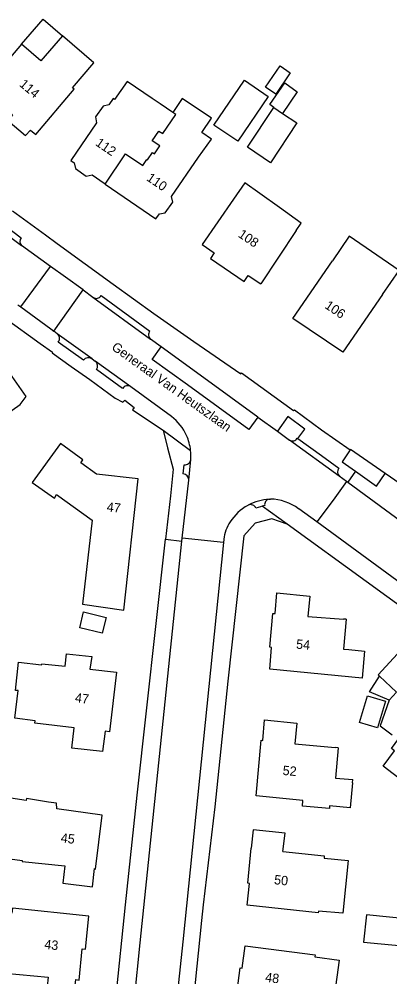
# Model space of a CAD drawing. Extents: x 194485 to 197793, y 468269 to 470822.
# Drawn here: x 194649.8 to 194697.5, y 470490.8 to 470613.7 of the extents above; entities that cross this region are included whole.
import ezdxf

# ---------------------------------------------------------------- set-up
doc = ezdxf.new("R2010")
doc.units = 0
for name, color, linetype in [('BGT grensvlak gebouwinstallatie plus 1', 7, 'Continuous'), ('BGT grensvlak onbegroeid terreindeel', 7, 'Continuous'), ('BGT grensvlak overig bouwwerk uitbreiding populatie', 7, 'Continuous'), ('BGT grensvlak pand op maaiveld', 7, 'Continuous'), ('BGT grensvlak pand op maaiveld LR', 7, 'Continuous'), ('BGT grensvlak wegdeel', 7, 'Continuous'), ('BGT tekst huisnummerreeks', 7, 'Continuous'), ('BGT tekst openbare ruimte label weg', 7, 'Continuous')]:
    doc.layers.add(name, color=color, linetype=linetype)

msp = doc.modelspace()

# ---------------------------------------------------------------- linework, layer by layer
at = {"layer": 'BGT grensvlak gebouwinstallatie plus 1'}
for p, q in [((194650.12, 470610.5), (194652.9, 470613.72)), ((194652.9, 470613.72), (194655.38, 470611.57)), ((194681.5, 470605), (194683.38, 470607.73)), ((194684.68, 470606.84), (194682.8, 470604.11)), ((194683.38, 470607.73), (194684.68, 470606.84)), ((194682.04, 470602.76), (194683.96, 470605.55)), ((194683.96, 470605.55), (194685.57, 470604.41)), ((194682.8, 470604.11), (194681.5, 470605)), ((194685.57, 470604.41), (194683.69, 470601.62)), ((194682.56, 470602.4), (194682.04, 470602.76)), ((194694.87, 470527.34), (194696.15, 470529.38)), ((194693.58, 470523.43), (194694.6, 470526.85)), ((194694.6, 470526.85), (194696.93, 470526.16)), ((194697.41, 470526.27), (194694.87, 470527.34)), ((194696.93, 470526.16), (194695.91, 470522.74)), ((194695.91, 470522.74), (194693.58, 470523.43))]:
    msp.add_line(p, q, dxfattribs=at)
at = {"layer": 'BGT grensvlak onbegroeid terreindeel'}
for p, q in [((194692.43, 470558.48), (194692.37, 470558.41)), ((194696.89, 470555.4), (194692.43, 470558.48))]:
    msp.add_line(p, q, dxfattribs=at)
at = {"layer": 'BGT grensvlak overig bouwwerk uitbreiding populatie'}
for p, q in [((194657.61, 470535.59), (194658.1, 470537.61)), ((194658.1, 470537.61), (194660.99, 470536.91)), ((194660.99, 470536.91), (194660.5, 470534.9)), ((194660.5, 470534.9), (194657.61, 470535.59))]:
    msp.add_line(p, q, dxfattribs=at)
at = {"layer": 'BGT grensvlak pand op maaiveld'}
for p, q in [((194667.94, 470602.85), (194666.92, 470603.54)), ((194669.56, 470601.74), (194667.94, 470602.85)), ((194682.56, 470602.4), (194683.69, 470601.62)), ((194685.43, 470586.59), (194680.89, 470579.73)), ((194691.86, 470536.67), (194691.5, 470536.7)), ((194698.32, 470527.31), (194696.15, 470529.38)), ((194698.32, 470527.31), (194697.41, 470526.27)), ((194697.41, 470526.27), (194696.23, 470523)), ((194696.23, 470523), (194697.79, 470521.85)), ((194690.82, 470520.18), (194690.44, 470520.21)), ((194692.68, 470515.68), (194692.72, 470516.08)), ((194650.78, 470513.65), (194650.74, 470513.41)), ((194653.6, 470513.2), (194650.78, 470513.65))]:
    msp.add_line(p, q, dxfattribs=at)
for points in [[(194650.12, 470610.5), (194645.15, 470604.67), (194648.99, 470601.42), (194648.38, 470600.7), (194650.65, 470598.79)], [(194655.38, 470611.57), (194652.6, 470608.38), (194650.12, 470610.5)], [(194650.65, 470598.79), (194651.29, 470599.49), (194651.96, 470598.91), (194656.9, 470604.75), (194656.7, 470604.92), (194659.42, 470608.13), (194655.38, 470611.57)], [(194666.92, 470603.54), (194663.72, 470605.73), (194662.06, 470603.42), (194661.9, 470603.52), (194661.34, 470602.71), (194660.61, 470602.54), (194659.64, 470601.16), (194659.78, 470600.42), (194656.48, 470595.58), (194656.91, 470595.28), (194657.05, 470594.54), (194658.45, 470593.58), (194659.19, 470593.72), (194660.74, 470592.65), (194660.88, 470592.55)], [(194677.95, 470598.07), (194674.87, 470600.13), (194678.8, 470605.89), (194681.85, 470603.8), (194677.95, 470598.07)], [(194673.3, 470599.17), (194674.54, 470601), (194670.79, 470603.55), (194669.56, 470601.74)], [(194682.13, 470595.29), (194679.16, 470597.29), (194682.56, 470602.4)], [(194683.69, 470601.62), (194685.5, 470600.39), (194682.13, 470595.29)], [(194660.88, 470592.55), (194667.4, 470588.08), (194667.86, 470588.74), (194668.6, 470588.85), (194669.56, 470590.23), (194669.42, 470590.97), (194672.9, 470596.02), (194674.54, 470598.32), (194673.3, 470599.17)], [(194683.3, 470589.54), (194680.78, 470591.33), (194678.84, 470592.7), (194677.37, 470590.61)], [(194677.37, 470590.61), (194673.33, 470584.8), (194674.88, 470583.74), (194674.42, 470583.01), (194678.74, 470580.04), (194679.28, 470580.82), (194680.89, 470579.73)], [(194685.43, 470586.59), (194686.08, 470587.51), (194683.3, 470589.54)], [(194696.55, 470578.35), (194698.67, 470581.46), (194692.26, 470585.84), (194690.12, 470582.7)], [(194696.55, 470578.35), (194691.43, 470570.96), (194685.02, 470575.3), (194690.12, 470582.7)], [(194647.6, 470562.59), (194649.97, 470564.23), (194650.71, 470565.27), (194648.01, 470569.13), (194646.62, 470568.2), (194644.8, 470570.8), (194642.8, 470569.45)], [(194657.96, 470538.61), (194663.27, 470537.86), (194665.14, 470554.69), (194659.78, 470555.31), (194657.74, 470556.77), (194657.99, 470557.13), (194655.12, 470559.23), (194651.51, 470554.22), (194654.36, 470552.22), (194654.61, 470552.67), (194659.22, 470549.39), (194657.96, 470538.61)], [(194692.21, 470532.77), (194694.22, 470532.57), (194693.9, 470529.1), (194682.03, 470530.26), (194682.28, 470533.04), (194682.07, 470533.07), (194682.42, 470537.42), (194682.74, 470537.4), (194682.94, 470540.08), (194687.18, 470539.64), (194686.94, 470537.02), (194691.5, 470536.7)], [(194691.86, 470536.67), (194691.53, 470532.83), (194692.21, 470532.77)], [(194656.59, 470520.11), (194656.9, 470522.74), (194651.82, 470523.35), (194651.87, 470523.65), (194649.28, 470523.98), (194649.68, 470527.52), (194649.34, 470527.54), (194649.76, 470531.18), (194652.7, 470530.82), (194652.73, 470530.96), (194655.72, 470530.64), (194655.92, 470532.25), (194659.17, 470531.9), (194658.89, 470530.27), (194662.34, 470529.86), (194661.42, 470522.23), (194660.87, 470522.29), (194660.54, 470519.7), (194656.59, 470520.11)], [(194696.15, 470529.38), (194695.98, 470529.55), (194698.95, 470532.74), (194701.28, 470530.51)], [(194692.68, 470515.68), (194692.37, 470512.48), (194689.72, 470512.7), (194689.72, 470512.37), (194686.27, 470512.69), (194686.3, 470513.41), (194680.3, 470513.99), (194680.93, 470521.13), (194681.14, 470521.12), (194681.35, 470523.75), (194685.5, 470523.35), (194685.28, 470520.68), (194690.44, 470520.21)], [(194707.85, 470518.54), (194704.96, 470514.61), (194700.63, 470517.91), (194699.17, 470515.86), (194696.64, 470517.79), (194698.06, 470519.79), (194697.68, 470520.07), (194698.62, 470521.36)], [(194690.82, 470520.18), (194690.49, 470516.28), (194692.72, 470516.08)], [(194650.74, 470513.41), (194648.2, 470513.77), (194647.3, 470506.08), (194650.22, 470505.71), (194650.21, 470505.57), (194655.7, 470505.01), (194655.44, 470502.77), (194659.24, 470502.3), (194659.49, 470504.65), (194659.65, 470504.6), (194660.48, 470511.53), (194654.67, 470512.31), (194654.62, 470513.04), (194653.6, 470513.2)], [(194683.74, 470506.86), (194684, 470509.2), (194679.92, 470509.65), (194679.66, 470507.3)], [(194683.74, 470506.86), (194689.05, 470506.28), (194689.05, 470506.01), (194692.13, 470505.7), (194691.45, 470498.94), (194688.29, 470499.21), (194688.25, 470498.99), (194679.12, 470499.95), (194679.43, 470502.76), (194679.22, 470502.77), (194679.66, 470507.3)], [(194656.83, 470487.95), (194657.09, 470490.4), (194657.54, 470490.35), (194657.94, 470494.37), (194658.34, 470494.32), (194658.79, 470498.56), (194648.98, 470499.59), (194648.89, 470498.95), (194646.36, 470499.27), (194646.03, 470495.9), (194645.87, 470495.92), (194645.42, 470491.71), (194648.03, 470491.4), (194648.03, 470491.24), (194653.54, 470490.72), (194653.3, 470488.3), (194656.83, 470487.95)], [(194700.01, 470494.67), (194700.41, 470498.1), (194694.46, 470498.73), (194694.07, 470495.23), (194700.01, 470494.67)], [(194690.06, 470486.37), (194687.01, 470486.73), (194686.97, 470486.42), (194682.07, 470487.06), (194681.71, 470484.44), (194677.51, 470484.95), (194677.86, 470487.62), (194677.68, 470487.62), (194678.23, 470491.9), (194678.51, 470491.88), (194678.9, 470494.73), (194687.89, 470493.59), (194687.84, 470493.33), (194690.97, 470492.9), (194690.06, 470486.37)]]:
    msp.add_lwpolyline(points, dxfattribs=at)
at = {"layer": 'BGT grensvlak pand op maaiveld LR'}
msp.add_lwpolyline([(194660.88, 470592.55), (194663.51, 470596.42), (194665.71, 470594.93), (194666.25, 470595.72), (194666.34, 470595.67), (194666.98, 470596.61), (194667.23, 470596.44), (194667.9, 470597.44), (194666.94, 470598.09), (194667.8, 470599.36), (194668.28, 470599.03), (194669.95, 470601.47), (194669.56, 470601.74)], dxfattribs=at)
at = {"layer": 'BGT grensvlak wegdeel'}
for p, q in [((194646.83, 470588.12), (194650.08, 470585.64)), ((194653.84, 470581.96), (194650.13, 470584.68)), ((194650.03, 470576.78), (194653.84, 470581.96)), ((194654.3, 470573.67), (194658.04, 470578.95)), ((194658.04, 470578.95), (194659.31, 470578.01)), ((194659.31, 470578.01), (194666.72, 470572.62)), ((194660.36, 470578.23), (194666.64, 470573.68)), ((194649.65, 470577.03), (194650.03, 470576.78)), ((194654.72, 470573.34), (194654.3, 470573.67)), ((194659.19, 470570.1), (194654.72, 470573.34)), ((194668.08, 470571.64), (194666.72, 470572.62)), ((194658.09, 470569.92), (194654.85, 470572.27)), ((194659.19, 470570.1), (194659.61, 470569.81)), ((194664.16, 470566.51), (194659.61, 470569.81)), ((194663.13, 470566.3), (194659.76, 470568.74)), ((194669.4, 470562.69), (194664.16, 470566.51)), ((194680.52, 470562.64), (194683.03, 470560.81)), ((194668.34, 470560.93), (194671.86, 470558.36)), ((194683.03, 470560.81), (194684.58, 470559.68)), ((194690.98, 470555.05), (194684.58, 470559.68)), ((194685.57, 470559.92), (194685.66, 470559.86)), ((194670.92, 470555.35), (194671.04, 470556.51)), ((194671.62, 470554.52), (194671.89, 470557.17)), ((194671.89, 470557.17), (194671.89, 470557.21)), ((194693.05, 470555.67), (194692.06, 470554.27)), ((194693.05, 470555.67), (194695.75, 470553.75)), ((194695.75, 470553.75), (194696.89, 470555.4)), ((194698.81, 470554.05), (194696.89, 470555.4)), ((194670.77, 470547.07), (194671.62, 470554.52)), ((194691.91, 470554.37), (194690.98, 470555.05)), ((194692.06, 470554.27), (194691.91, 470554.37)), ((194692.06, 470554.27), (194702.44, 470546.68)), ((194681.98, 470552.08), (194682.12, 470552.09)), ((194679.21, 470551.29), (194679.28, 470551.32)), ((194681.39, 470551.26), (194681.08, 470551.18)), ((194684.26, 470548.86), (194681.08, 470551.18)), ((194688.11, 470549.19), (194685.76, 470550.85)), ((194684.26, 470548.86), (194682.3, 470549.55)), ((194701.05, 470539.69), (194688.11, 470549.19)), ((194664.99, 470514.08), (194668.65, 470546.94)), ((194665.39, 470495.13), (194670.72, 470546.68)), ((194668.65, 470546.94), (194670.72, 470546.68)), ((194670.72, 470546.68), (194670.77, 470547.07)), ((194676.1, 470546.54), (194670.77, 470547.07)), ((194676.15, 470546.93), (194676.1, 470546.54)), ((194663.5, 470500), (194664.99, 470514.08)), ((194661.89, 470484.24), (194663.5, 470500)), ((194673.25, 470497.98), (194671.75, 470483.05)), ((194662.74, 470469.65), (194665.39, 470495.13))]:
    msp.add_line(p, q, dxfattribs=at)
for points in [[(194648.98, 470589.13), (194653.2, 470586.05), (194654.72, 470584.93), (194661.93, 470579.68), (194667.15, 470575.92), (194672.27, 470572.35), (194678.31, 470568.2), (194678.4, 470568.3), (194685.1, 470563.47), (194685.2, 470563.57), (194688.71, 470561.01), (194692.37, 470558.41)], [(194645.82, 470587.93), (194648.05, 470586.2), (194650.13, 470584.68)], [(194658.04, 470578.95), (194655.78, 470580.6), (194653.84, 470581.96)], [(194650.03, 470576.78), (194653.9, 470573.98), (194654.3, 470573.67)], [(194648.03, 470575.35), (194652.52, 470572.08), (194654.1, 470570.95), (194654.05, 470570.87), (194656.5, 470569.14), (194658.89, 470567.46), (194662.15, 470565.08), (194663.15, 470564.53), (194663.39, 470564.79), (194664.61, 470563.88), (194664.41, 470563.56), (194668.34, 470560.93)], [(194680.52, 470562.64), (194679.34, 470561.04), (194671.47, 470566.76), (194666.92, 470570.04), (194668.08, 470571.64)], [(194680.52, 470562.64), (194673.56, 470567.69), (194668.08, 470571.64)], [(194685.66, 470559.86), (194686.56, 470561.09), (194684.36, 470562.69), (194683.03, 470560.81)], [(194668.34, 470560.93), (194668.88, 470558.67), (194669.61, 470555.93), (194669.27, 470552.53), (194668.65, 470546.94)], [(194685.66, 470559.86), (194688.71, 470557.68), (194690.91, 470556.08)], [(194692.37, 470558.41), (194691.34, 470556.88), (194693.05, 470555.67)], [(194691.91, 470554.37), (194690.19, 470551.95), (194688.11, 470549.19)], [(194681.08, 470551.18), (194680.83, 470551.11), (194680.26, 470550.94)], [(194682.3, 470549.55), (194680.15, 470549.01), (194678.72, 470547.39), (194676.64, 470528.71), (194675, 470512.6), (194673.46, 470500), (194673.25, 470497.98)], [(194726.86, 470506.91), (194725.93, 470510.68), (194724.61, 470514.49), (194722.37, 470518.68), (194720.58, 470520.94), (194717.89, 470524.06), (194715.61, 470526.08), (194704.61, 470534.16), (194684.26, 470548.86)], [(194676.1, 470546.54), (194670.88, 470495.24), (194668.02, 470468.75)]]:
    msp.add_lwpolyline(points, dxfattribs=at)
for centre, radius, start, end in [((194650.59, 470585.19), 0.684, 138.2213, 228.066), ((194659.74, 470578.59), 0.72, 234.0333, 329.3673), ((194667.2, 470573.19), 0.744, 138.8948, 230.2659), ((194654.26, 470572.74), 0.76, 321.707, 52.0419), ((194658.73, 470569.46), 0.789, 55.0586, 144.2742), ((194659.15, 470569.2), 0.761, 323.0764, 53.0633), ((194663.75, 470565.92), 0.726, 55.3229, 147.9821), ((194665.67, 470557.7), 6.23, 24.2566, 53.2523), ((194665.25, 470557.6), 6.66, 6.549, 23.5056), ((194684.97, 470560.25), 0.687, 236.0367, 331.7903), ((194665.21, 470557.61), 6.69, 356.5408, 6.4375), ((194671.14, 470557.26), 0.759, 262.4684, 353.1605), ((194670.83, 470554.56), 0.792, 356.7177, 83.6871), ((194691.47, 470555.6), 0.732, 138.873, 228.7773), ((194682.49, 470545.06), 7.05, 94.2307, 117.1829), ((194682.09, 470551.39), 0.706, 99.4328, 189.9564), ((194682.05, 470545.97), 6.13, 52.7994, 89.398), ((194682.22, 470545.84), 6.23, 118.9196, 147.7923), ((194679.58, 470550.65), 0.739, 23.2332, 114.5128), ((194680.81, 470546.52), 4.68, 145.6534, 174.8822)]:
    msp.add_arc(centre, radius, start, end, dxfattribs=at)

# ---------------------------------------------------------------- texts
at = {"layer": 'BGT tekst huisnummerreeks'}
for s, rotation, p in [('114', 319.8, (194649.76, 470605.22)), ('112', 325.5, (194659.54, 470597.6)), ('110', 325.5, (194666.1, 470593.1)), ('108', 326.1, (194677.88, 470585.84)), ('106', 325.9, (194689.01, 470576.7)), ('47', 353.4, (194661.04, 470550.53)), ('54', 354.9, (194685.39, 470532.91)), ('47', 353.1, (194656.95, 470526.03)), ('52', 355, (194683.66, 470516.69)), ('45', 353.3, (194655.13, 470508.04)), ('50', 353.7, (194682.55, 470502.67)), ('43', 354.3, (194653.02, 470494.36)), ('48', 352.2, (194681.4, 470490.15))]:
    msp.add_text(s, height=1.2, rotation=rotation, dxfattribs=at).set_placement(p)
at = {"layer": 'BGT tekst openbare ruimte label weg'}
msp.add_text('Generaal Van Heutszlaan', height=1.2, rotation=324.4, dxfattribs=at).set_placement((194661.61, 470571.38))

doc.saveas('drawing.dxf')
